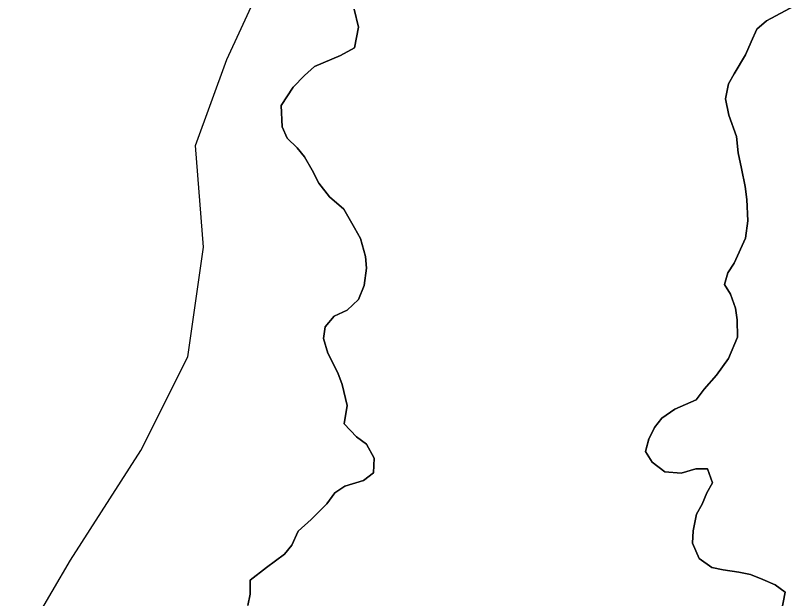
# Model space of a CAD drawing. Extents: x 3187622 to 3225504, y 800805 to 826213.
# Drawn here: x 3195879 to 3196086.8, y 822446.3 to 822602 of the extents above; entities that cross this region are included whole.
import ezdxf

# ---------------------------------------------------------------- set-up
doc = ezdxf.new("R2010")
doc.units = 0
doc.layers.add('V-SITE-VEGE', color=7, linetype='Continuous')
doc.layers.add('V-TOPO-SHOR', color=7, linetype='Continuous')

msp = doc.modelspace()

# ---------------------------------------------------------------- linework, layer by layer
at = {"layer": 'V-SITE-VEGE'}
for p, q in [((3196079.37, 822600.52), (3196086.79, 822604.54)), ((3196076.75, 822598.3), (3196079.37, 822600.52)), ((3196075.24, 822594.98), (3196076.75, 822598.3)), ((3196073.74, 822591.46), (3196075.24, 822594.98)), ((3196070.71, 822586.38), (3196073.74, 822591.46)), ((3196069.2, 822583.73), (3196070.71, 822586.38)), ((3196068.36, 822579.77), (3196069.2, 822583.73)), ((3196069.28, 822575.39), (3196068.36, 822579.77)), ((3196071.31, 822569.7), (3196069.28, 822575.39)), ((3196071.79, 822565.31), (3196071.31, 822569.7)), ((3196072.71, 822561.14), (3196071.79, 822565.31)), ((3196073.64, 822556.32), (3196072.71, 822561.14)), ((3196074.11, 822552.82), (3196073.64, 822556.32)), ((3196074.38, 822547.11), (3196074.11, 822552.82)), ((3196073.77, 822542.49), (3196074.38, 822547.11)), ((3196070.75, 822535.87), (3196073.77, 822542.49)), ((3196069.02, 822533.22), (3196070.75, 822535.87)), ((3196068.17, 822530.14), (3196069.02, 822533.22)), ((3196069.73, 822527.52), (3196068.17, 822530.14)), ((3196071.09, 822523.8), (3196069.73, 822527.52)), ((3196071.55, 822520.73), (3196071.09, 822523.8)), ((3196071.6, 822516.12), (3196071.55, 822520.73)), ((3196069.24, 822510.38), (3196071.6, 822516.12)), ((3196065.98, 822505.96), (3196069.24, 822510.38)), ((3196062.73, 822502.2), (3196065.98, 822505.96)), ((3196060.56, 822499.32), (3196062.73, 822502.2)), ((3196054.87, 822496.85), (3196060.56, 822499.32)), ((3196051.38, 822494.41), (3196054.87, 822496.85)), ((3196049.43, 822491.97), (3196051.38, 822494.41)), ((3196047.92, 822488.89), (3196049.43, 822491.97)), ((3196047.07, 822485.58), (3196047.92, 822488.89)), ((3196048.86, 822482.74), (3196047.07, 822485.58)), ((3196052.18, 822480.14), (3196048.86, 822482.74)), ((3196056.57, 822479.74), (3196052.18, 822480.14)), ((3196060.51, 822480.88), (3196056.57, 822479.74)), ((3196063.59, 822480.91), (3196060.51, 822480.88)), ((3196064.94, 822477.19), (3196063.59, 822480.91)), ((3196063.43, 822474.54), (3196064.94, 822477.19)), ((3196062.14, 822471.45), (3196063.43, 822474.54)), ((3196060.63, 822468.8), (3196062.14, 822471.45)), ((3196059.79, 822464.4), (3196060.63, 822468.8)), ((3196059.6, 822461.1), (3196059.79, 822464.4)), ((3196061.4, 822456.95), (3196059.6, 822461.1)), ((3196064.72, 822454.57), (3196061.4, 822456.95)), ((3196067.79, 822453.94), (3196064.72, 822454.57)), ((3196071.97, 822453.32), (3196067.79, 822453.94)), ((3196075.05, 822452.69), (3196071.97, 822453.32)), ((3196078.36, 822451.4), (3196075.05, 822452.69)), ((3196081.67, 822449.9), (3196078.36, 822451.4)), ((3196084.32, 822447.95), (3196081.67, 822449.9)), ((3196083.27, 822442.44), (3196084.32, 822447.95))]:
    msp.add_line(p, q, dxfattribs=at)
for points in [[(3195878.96, 822431.46), (3195893.58, 822456.54), (3195912.37, 822485.79), (3195924.9, 822510.87), (3195929.08, 822540.12), (3195926.99, 822567.28), (3195935.35, 822590.27), (3195947.88, 822617.43)], [(3195969.32, 822603.65), (3195970.46, 822598.83), (3195969.42, 822593.33), (3195965.7, 822591.32), (3195958.7, 822588.4), (3195956.09, 822585.96), (3195953.04, 822582.85), (3195949.8, 822577.99), (3195950.07, 822572.28), (3195951.42, 822569.22), (3195954.08, 822566.61), (3195956.08, 822564.21), (3195958.09, 822560.72), (3195959.88, 822557.22), (3195962.77, 822553.52), (3195966.53, 822550.26), (3195969.43, 822545.24), (3195971, 822542.4), (3195972.36, 822537.58), (3195972.61, 822534.51), (3195971.99, 822529.89), (3195970.49, 822526.14), (3195967.44, 822523.26), (3195963.95, 822521.69), (3195961.56, 822518.81), (3195961.15, 822515.73), (3195962.28, 822511.79), (3195964.97, 822506.55), (3195966.09, 822503.48), (3195967.46, 822497.79), (3195966.63, 822492.95), (3195969.96, 822489.46), (3195972.61, 822487.51), (3195974.62, 822483.8), (3195974.44, 822479.84), (3195971.83, 822477.84), (3195966.79, 822476.26), (3195964.17, 822474.48), (3195962, 822471.6), (3195957.87, 822467.39), (3195954.39, 822464.28), (3195952.67, 822460.53), (3195950.71, 822458.1), (3195945.91, 822454.54), (3195941.55, 822451.21), (3195941.59, 822447.47), (3195940.96, 822444.39)]]:
    msp.add_lwpolyline(points, dxfattribs=at)
at = {"layer": 'V-TOPO-SHOR'}
for points in [[(3196086.79, 822604.54), (3196079.37, 822600.52), (3196076.75, 822598.3), (3196075.24, 822594.99), (3196073.74, 822591.46), (3196070.71, 822586.38), (3196069.2, 822583.73), (3196068.36, 822579.77), (3196069.28, 822575.39), (3196071.31, 822569.7), (3196071.79, 822565.31), (3196072.71, 822561.14), (3196073.64, 822556.32), (3196074.11, 822552.82), (3196074.38, 822547.11), (3196073.77, 822542.49), (3196070.75, 822535.87), (3196069.02, 822533.22), (3196068.17, 822530.14), (3196069.73, 822527.52), (3196071.09, 822523.8), (3196071.55, 822520.73), (3196071.6, 822516.12), (3196069.24, 822510.39), (3196065.98, 822505.96), (3196062.73, 822502.2), (3196060.56, 822499.32), (3196054.87, 822496.85), (3196051.38, 822494.41), (3196049.43, 822491.97), (3196047.92, 822488.88), (3196047.07, 822485.58)], [(3195958.09, 822560.72), (3195956.08, 822564.21), (3195954.08, 822566.61), (3195951.42, 822569.22), (3195950.07, 822572.28), (3195949.8, 822577.99), (3195953.05, 822582.85), (3195956.09, 822585.96), (3195958.7, 822588.4), (3195965.7, 822591.32), (3195969.42, 822593.33), (3195970.46, 822598.83), (3195969.32, 822603.65)], [(3195940.96, 822444.39), (3195941.59, 822447.47), (3195941.55, 822451.21), (3195945.91, 822454.54), (3195950.71, 822458.1), (3195952.67, 822460.53), (3195954.39, 822464.28), (3195957.87, 822467.39), (3195962, 822471.6), (3195964.17, 822474.48), (3195966.79, 822476.26), (3195971.83, 822477.84), (3195974.44, 822479.84), (3195974.62, 822483.8), (3195972.61, 822487.51), (3195969.96, 822489.46), (3195966.63, 822492.95), (3195967.46, 822497.79), (3195966.09, 822503.48), (3195964.97, 822506.55), (3195962.28, 822511.79), (3195961.15, 822515.73), (3195961.56, 822518.81), (3195963.95, 822521.69), (3195967.44, 822523.26), (3195970.49, 822526.14), (3195971.99, 822529.89), (3195972.61, 822534.51), (3195972.36, 822537.58), (3195971, 822542.4), (3195969.43, 822545.24), (3195966.53, 822550.26), (3195962.77, 822553.52), (3195959.88, 822557.22), (3195958.09, 822560.72)], [(3196047.07, 822485.58), (3196048.86, 822482.74), (3196052.18, 822480.14), (3196056.57, 822479.74), (3196060.51, 822480.88), (3196063.59, 822480.91), (3196064.94, 822477.19), (3196063.43, 822474.54), (3196062.14, 822471.45), (3196060.63, 822468.8), (3196059.79, 822464.4), (3196059.6, 822461.1), (3196061.4, 822456.95), (3196064.72, 822454.57), (3196067.8, 822453.94), (3196071.97, 822453.32), (3196075.05, 822452.69), (3196078.36, 822451.4), (3196081.67, 822449.9), (3196084.32, 822447.95), (3196083.27, 822442.44)]]:
    msp.add_lwpolyline(points, dxfattribs=at)

doc.saveas('drawing.dxf')
